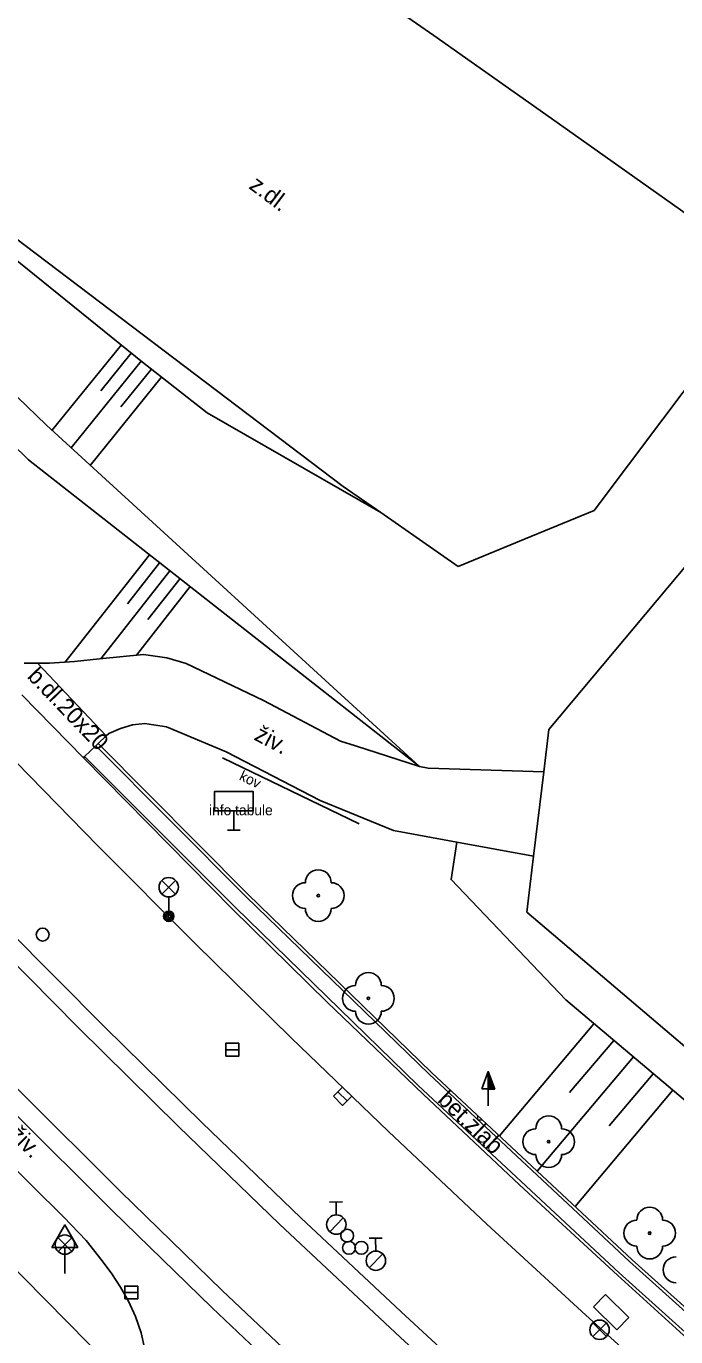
# Model space of a CAD drawing. Extents: x -600391 to -599491, y -1160176 to -1159402.
# Drawn here: x -599853.3 to -599828.2, y -1159944.9 to -1159894.2 of the extents above; entities that cross this region are included whole.
import ezdxf

# ---------------------------------------------------------------- set-up
doc = ezdxf.new("R2010")
doc.units = 0
for name, color, linetype in [('Level 10', 7, 'Continuous'), ('Level 11', 7, 'Continuous'), ('Level 13', 7, 'Continuous'), ('Level 14', 7, 'Continuous'), ('Level 15', 7, 'Continuous'), ('Level 22', 7, 'Continuous'), ('Level 24', 7, 'Continuous'), ('Level 25', 7, 'Continuous'), ('Level 26', 7, 'Continuous'), ('Level 27', 7, 'Continuous'), ('Level 28', 7, 'Continuous'), ('Level 33', 7, 'Continuous'), ('Level 34', 7, 'Continuous'), ('Level 40', 7, 'Continuous'), ('Level 42', 7, 'Continuous'), ('Level 5', 7, 'Continuous'), ('Level 7', 7, 'Continuous'), ('Level 8', 7, 'Continuous'), ('Level 9', 7, 'Continuous')]:
    doc.layers.add(name, color=color, linetype=linetype)

msp = doc.modelspace()

# ---------------------------------------------------------------- linework, layer by layer
at = {"layer": 'Level 10'}
for points in [[(-599836.61, -1159915.08), (-599839.6, -1159912.99), (-599841.05, -1159911.98), (-599862.76, -1159895.53), (-599863.18, -1159894.72), (-599864.41, -1159892.37), (-599864.31, -1159891.86), (-599862.07, -1159887.34), (-599862.08, -1159886.95)], [(-599824.67, -1159904.04), (-599828.68, -1159909.37)], [(-599828.68, -1159909.37), (-599831.34, -1159912.91)], [(-599831.34, -1159912.91), (-599834.01, -1159914.01), (-599836.61, -1159915.08)], [(-599846.78, -1159929.68), (-599850.54, -1159925.91), (-599854.26, -1159922.1), (-599857.93, -1159918.24), (-599861.56, -1159914.34)], [(-599831.66, -1159944.07), (-599835.5, -1159940.54), (-599839.3, -1159936.96), (-599843.06, -1159933.34), (-599846.78, -1159929.68)], [(-599850.38, -1159941.97), (-599851.01, -1159941.17), (-599851.87, -1159940.27), (-599854.33, -1159937.83), (-599857.48, -1159934.62)], [(-599850.38, -1159941.97), (-599851.01, -1159941.17), (-599851.87, -1159940.27), (-599854.33, -1159937.83), (-599857.48, -1159934.62)], [(-599850.01, -1159942.47), (-599850.38, -1159941.97)], [(-599850.01, -1159942.47), (-599849.68, -1159942.98), (-599849.37, -1159943.52)], [(-599849.37, -1159943.52), (-599849.09, -1159944.12), (-599848.87, -1159944.75)], [(-599819.08, -1159955.16), (-599823.32, -1159951.52), (-599827.52, -1159947.82), (-599831.66, -1159944.07)], [(-599848.73, -1159945.4), (-599848.87, -1159944.75)]]:
    msp.add_lwpolyline(points, dxfattribs=at)
at = {"layer": 'Level 11'}
for points in [[(-599850.29, -1159932.9), (-599854.08, -1159929.1), (-599857.82, -1159925.25), (-599861.52, -1159921.36), (-599865.18, -1159917.43)], [(-599850.49, -1159918.65), (-599848.78, -1159918.48)], [(-599848.78, -1159918.48), (-599847.88, -1159918.61)], [(-599850.49, -1159918.65), (-599851.46, -1159918.76), (-599852.43, -1159918.82), (-599852.89, -1159918.82), (-599853.41, -1159918.82)], [(-599852.89, -1159918.82), (-599850.23, -1159921.64)], [(-599847.88, -1159918.61), (-599847.14, -1159918.83)], [(-599844.14, -1159920.27), (-599847.14, -1159918.83)], [(-599851.11, -1159922.48), (-599853.5, -1159920.05)], [(-599841.16, -1159921.84), (-599844.14, -1159920.27)], [(-599850.13, -1159921.54), (-599850.23, -1159921.64), (-599850.54, -1159921.93), (-599850.63, -1159922.02), (-599851.07, -1159922.44), (-599851.11, -1159922.48)], [(-599850.13, -1159921.54), (-599849.68, -1159921.35)], [(-599849.68, -1159921.35), (-599849.21, -1159921.21), (-599848.73, -1159921.15)], [(-599848.73, -1159921.15), (-599847.9, -1159921.29)], [(-599845.59, -1159922.25), (-599847.9, -1159921.29)], [(-599809.58, -1159959.38), (-599810.03, -1159959.2), (-599817.52, -1159952.82), (-599823.64, -1159947.52), (-599829.87, -1159941.92), (-599837.64, -1159934.67), (-599844.75, -1159927.76), (-599850.54, -1159921.93)], [(-599840.58, -1159922.02), (-599841.16, -1159921.84)], [(-599837.77, -1159922.89), (-599838.1, -1159922.82), (-599840.58, -1159922.02)], [(-599845.34, -1159928.34), (-599851.11, -1159922.48)], [(-599841.95, -1159924.14), (-599845.59, -1159922.25)], [(-599833.29, -1159923.03), (-599837.77, -1159922.89)], [(-599839.11, -1159925.3), (-599841.95, -1159924.14)], [(-599836.66, -1159925.75), (-599839.11, -1159925.3)], [(-599833.69, -1159926.29), (-599836.66, -1159925.75)], [(-599830.43, -1159942.52), (-599834.22, -1159939.04), (-599837.96, -1159935.51), (-599841.67, -1159931.95), (-599845.34, -1159928.34)], [(-599850.29, -1159932.9), (-599846.51, -1159936.62), (-599842.69, -1159940.3), (-599838.83, -1159943.93), (-599834.93, -1159947.53)], [(-599858.52, -1159933.61), (-599860.17, -1159935.25), (-599860.43, -1159935.51), (-599860.36, -1159935.58), (-599854.27, -1159941.76), (-599849.23, -1159946.88), (-599848.73, -1159947.41)], [(-599838.24, -1159951.17), (-599842.21, -1159947.5), (-599846.13, -1159943.78), (-599850, -1159940.01), (-599853.83, -1159936.2)], [(-599817.93, -1159953.57), (-599822.15, -1159949.95), (-599826.32, -1159946.26), (-599830.43, -1159942.52)]]:
    msp.add_lwpolyline(points, dxfattribs=at)
at = {"layer": 'Level 13'}
for points in [[(-599843.52, -1159940.54), (-599847.43, -1159936.76), (-599851.31, -1159932.93), (-599855.14, -1159929.07)], [(-599845.74, -1159943.11), (-599849.67, -1159939.28), (-599853.56, -1159935.41), (-599857.41, -1159931.5)], [(-599829.34, -1159953.56), (-599834.12, -1159949.27), (-599838.84, -1159944.93), (-599843.52, -1159940.54)], [(-599831.57, -1159956.21), (-599836.35, -1159951.9), (-599841.07, -1159947.53), (-599845.74, -1159943.11)]]:
    msp.add_lwpolyline(points, dxfattribs=at)
at = {"layer": 'Level 14'}
for points in [[(-599864.68, -1159890.2), (-599866.75, -1159890.26), (-599870.71, -1159892.03), (-599872.63, -1159892.71), (-599868.13, -1159897.08), (-599863.1, -1159901.29), (-599853.24, -1159910.94), (-599838.1, -1159922.82)], [(-599838.1, -1159922.82), (-599852.54, -1159909.61), (-599866.49, -1159896.14), (-599867.83, -1159894.18), (-599864.68, -1159890.2)], [(-599839.6, -1159912.99), (-599846.32, -1159909.13), (-599848.83, -1159907.17), (-599860.1, -1159898.05), (-599863.21, -1159895.51), (-599865.13, -1159892.39), (-599864.68, -1159890.2)], [(-599715.13, -1160033.38), (-599727.71, -1160022.51), (-599739.73, -1160011.79), (-599750.46, -1160001.77), (-599768.51, -1159985.54), (-599780.19, -1159975.68), (-599792.31, -1159965.38), (-599805.42, -1159954.68), (-599817.25, -1159944.68), (-599832.44, -1159931.86), (-599836.88, -1159927.2), (-599836.66, -1159925.75)]]:
    msp.add_lwpolyline(points, dxfattribs=at)
at = {"layer": 'Level 15'}
for points in [[(-599852.33, -1159909.81), (-599849.65, -1159906.5)], [(-599850.44, -1159908.27), (-599849.26, -1159906.82)], [(-599851.59, -1159910.48), (-599848.88, -1159907.13)], [(-599850.85, -1159911.16), (-599848.1, -1159907.76)], [(-599849.66, -1159908.9), (-599848.49, -1159907.45)], [(-599851.83, -1159918.79), (-599848.55, -1159914.62)], [(-599849.41, -1159916.52), (-599848.16, -1159914.93)], [(-599850.44, -1159918.65), (-599847.77, -1159915.24)], [(-599849.06, -1159918.51), (-599846.98, -1159915.85)], [(-599848.62, -1159917.13), (-599847.37, -1159915.54)], [(-599835.01, -1159937.12), (-599831.35, -1159932.78)], [(-599832.29, -1159935.45), (-599830.58, -1159933.43)], [(-599833.55, -1159938.49), (-599829.82, -1159934.07)], [(-599830.76, -1159936.74), (-599829.05, -1159934.72)], [(-599832.08, -1159939.86), (-599828.29, -1159935.36)]]:
    msp.add_lwpolyline(points, dxfattribs=at)
at = {"layer": 'Level 22'}
for centre in [(-599842.02, -1159927.82), (-599840.08, -1159931.8), (-599833.1, -1159937.35), (-599829.19, -1159940.89)]:
    msp.add_circle(centre, 0.05, dxfattribs=at)
for centre, start, end in [((-599842.02, -1159927.32), 0, 180), ((-599842.52, -1159927.82), 90, 270), ((-599841.52, -1159927.82), 270, 90), ((-599842.02, -1159928.32), 180, 0), ((-599840.08, -1159931.3), 0, 180), ((-599840.58, -1159931.8), 90, 270), ((-599839.58, -1159931.8), 270, 90), ((-599840.08, -1159932.3), 180, 0), ((-599833.1, -1159936.85), 0, 180), ((-599833.6, -1159937.35), 90, 270), ((-599832.6, -1159937.35), 270, 90), ((-599833.1, -1159937.85), 180, 0), ((-599829.19, -1159940.39), 0, 180), ((-599829.69, -1159940.89), 90, 270), ((-599828.69, -1159940.89), 270, 90), ((-599829.19, -1159941.39), 180, 0), ((-599828.17, -1159942.31), 90, 270)]:
    msp.add_arc(centre, 0.5, start, end, dxfattribs=at)
at = {"layer": 'Level 24'}
for points in [[(-599837.73, -1159934.74), (-599844.82, -1159927.85), (-599850.63, -1159922.02)], [(-599810.49, -1159959.75), (-599817.9, -1159953.45), (-599823.97, -1159948.19), (-599830.37, -1159942.43), (-599838.15, -1159935.18), (-599845.24, -1159928.27), (-599851.07, -1159922.44)], [(-599823.57, -1159947.74), (-599829.97, -1159941.99), (-599837.73, -1159934.74)]]:
    msp.add_lwpolyline(points, dxfattribs=at)
at = {"layer": 'Level 25'}
for p, q in [((-599835.692, -1159935.308), (-599835.44, -1159934.634)), ((-599835.44, -1159935.308), (-599835.692, -1159935.308)), ((-599835.44, -1159935.96), (-599835.44, -1159935.31))]:
    msp.add_line(p, q, dxfattribs=at)
for points in [[(-599835.19, -1159935.31), (-599835.44, -1159935.31), (-599835.44, -1159934.634), (-599835.44, -1159934.634)], [(-599835.247, -1159935.27), (-599835.4, -1159935.27), (-599835.4, -1159934.857)], [(-599835.305, -1159935.23), (-599835.36, -1159935.23), (-599835.36, -1159935.081)]]:
    msp.add_lwpolyline(points, close=True, dxfattribs=at)
at = {"layer": 'Level 26'}
for points in [[(-599831.36, -1159943.75), (-599830.9, -1159943.27)], [(-599830.9, -1159943.27), (-599830, -1159944.16)], [(-599830.46, -1159944.63), (-599831.36, -1159943.75)], [(-599830, -1159944.16), (-599830.46, -1159944.63)]]:
    msp.add_lwpolyline(points, dxfattribs=at)
at = {"layer": 'Level 27'}
for p, q in [((-599845.6, -1159933.79), (-599845.1, -1159933.79)), ((-599841.258, -1159935.415), (-599840.902, -1159935.765)), ((-599849.51, -1159943.19), (-599849.01, -1159943.19))]:
    msp.add_line(p, q, dxfattribs=at)
for points in [[(-599845.6, -1159934.04), (-599845.1, -1159934.04), (-599845.1, -1159933.54), (-599845.6, -1159933.54)], [(-599841.434, -1159935.593), (-599841.077, -1159935.944), (-599840.726, -1159935.587), (-599841.083, -1159935.236)], [(-599849.51, -1159943.44), (-599849.01, -1159943.44), (-599849.01, -1159942.94), (-599849.51, -1159942.94)]]:
    msp.add_lwpolyline(points, close=True, dxfattribs=at)
at = {"layer": 'Level 28'}
for p, q in [((-599841.579, -1159939.688), (-599841.08, -1159939.682)), ((-599841.324, -1159940.185), (-599841.329, -1159939.685)), ((-599841.575, -1159940.835), (-599841.051, -1159940.299)), ((-599840.049, -1159941.088), (-599839.55, -1159941.082)), ((-599839.794, -1159941.585), (-599839.799, -1159941.085)), ((-599840.045, -1159942.235), (-599839.521, -1159941.699))]:
    msp.add_line(p, q, dxfattribs=at)
for centre, radius in [((-599852.69, -1159929.33), 0.25), ((-599841.32, -1159940.56), 0.375), ((-599840.9, -1159940.99), 0.25), ((-599840.83, -1159941.46), 0.25), ((-599840.35, -1159941.46), 0.25), ((-599839.79, -1159941.96), 0.375)]:
    msp.add_circle(centre, radius, dxfattribs=at)
at = {"layer": 'Level 33'}
for p, q in [((-599848.075, -1159927.76), (-599847.545, -1159927.23)), ((-599848.075, -1159927.23), (-599847.545, -1159927.76)), ((-599847.81, -1159927.87), (-599847.81, -1159928.62)), ((-599852.095, -1159941.6), (-599851.565, -1159941.07)), ((-599852.095, -1159941.07), (-599851.565, -1159941.6)), ((-599851.83, -1159941.71), (-599851.83, -1159942.46)), ((-599831.395, -1159944.9), (-599830.865, -1159944.37)), ((-599831.395, -1159944.37), (-599830.865, -1159944.9))]:
    msp.add_line(p, q, dxfattribs=at)
for centre, radius in [((-599847.81, -1159927.495), 0.375), ((-599847.81, -1159928.62), 0.2), ((-599847.81, -1159928.62), 0.145), ((-599847.81, -1159928.62), 0.0876), ((-599851.83, -1159941.335), 0.375), ((-599831.13, -1159944.635), 0.375)]:
    msp.add_circle(centre, radius, dxfattribs=at)
at = {"layer": 'Level 34'}
for p, q in [((-599845.29, -1159924.54), (-599845.29, -1159925.29)), ((-599845.54, -1159925.29), (-599845.04, -1159925.29)), ((-599851.83, -1159941.442), (-599851.83, -1159942.46))]:
    msp.add_line(p, q, dxfattribs=at)
for points in [[(-599846.04, -1159924.54), (-599844.54, -1159924.54), (-599844.54, -1159923.79), (-599846.04, -1159923.79)], [(-599852.33, -1159941.442), (-599851.33, -1159941.442), (-599851.83, -1159940.576)]]:
    msp.add_lwpolyline(points, close=True, dxfattribs=at)
at = {"layer": 'Level 5'}
for points in [[(-599837.55, -1159894.51), (-599848.99, -1159886.57)], [(-599824.46, -1159903.77), (-599832.99, -1159897.73), (-599837.55, -1159894.51)]]:
    msp.add_lwpolyline(points, dxfattribs=at)
at = {"layer": 'Level 7'}
for points in [[(-599833.09, -1159921.39), (-599806.8, -1159889.97)], [(-599833.29, -1159923.03), (-599833.09, -1159921.39)], [(-599833.95, -1159928.46), (-599833.69, -1159926.29)], [(-599822.74, -1159937.99), (-599833.95, -1159928.46)]]:
    msp.add_lwpolyline(points, dxfattribs=at)
at = {"layer": 'Level 8'}
msp.add_lwpolyline([(-599833.29, -1159923.03), (-599833.69, -1159926.29)], dxfattribs=at)
at = {"layer": 'Level 9'}
msp.add_lwpolyline([(-599840.44, -1159925.04), (-599845.73, -1159922.49)], dxfattribs=at)

# ---------------------------------------------------------------- texts
at = {"layer": 'Level 40'}
for s, rotation, p in [('z.dl.', 323, (-599844.74, -1159900.41)), ('b.dl.20x20', 313.7725, (-599853.32, -1159919.36)), ('živ.', 332.3271, (-599844.54, -1159921.77)), ('živ.', 315.1319, (-599854.03, -1159937.12))]:
    msp.add_text(s, height=0.65, rotation=rotation, dxfattribs=at).set_placement(p)
at = {"layer": 'Level 42'}
for s, height, rotation, p in [('kov', 0.4, 334.2113, (-599845.11, -1159923.32)), ('bet.žlab', 0.65, 316.4021, (-599837.44, -1159935.78))]:
    msp.add_text(s, height=height, rotation=rotation, dxfattribs=at).set_placement(p)
msp.add_text('info tabule', height=0.4, dxfattribs=at).set_placement((-599846.25, -1159924.71))

doc.saveas('drawing.dxf')
